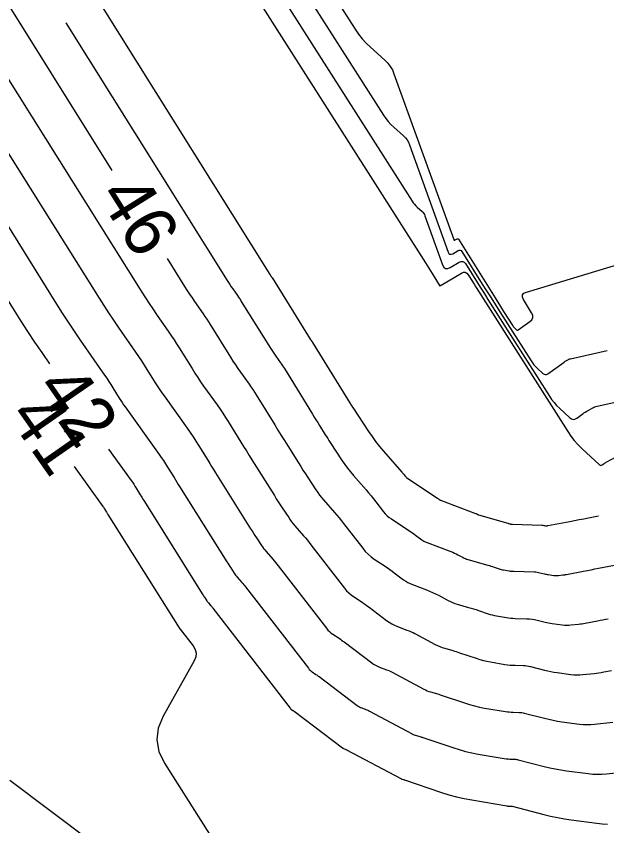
# Model space of a CAD drawing. Extents: x 2384780 to 2405861, y 547869 to 573706.
# Drawn here: x 2390269.11 to 2390291.85, y 552417.78 to 552448.97 of the extents above; entities that cross this region are included whole.
import ezdxf

# ---------------------------------------------------------------- set-up
doc = ezdxf.new("R2010")
doc.units = 0
doc.layers.add('Old_Level_60', color=7, linetype='Continuous')
doc.layers.add('Old_Level_61', color=7, linetype='Continuous')

msp = doc.modelspace()

# ---------------------------------------------------------------- linework, layer by layer
at = {"layer": 'Old_Level_60'}
for points in [[(2390253.77725, 552473.1685), (2390260.52775, 552462.32375), (2390261.27025, 552461.1375), (2390262.01875, 552459.95525), (2390262.77325, 552458.77675), (2390263.53375, 552457.602), (2390266.028, 552453.771), (2390266.5605, 552452.949), (2390267.0895, 552452.1245), (2390267.61475, 552451.29775), (2390268.13625, 552450.4685), (2390272.793, 552443.0285)], [(2390250.31025, 552466.684), (2390252.179, 552463.68175), (2390252.581, 552463.0395), (2390252.98625, 552462.39925), (2390253.395, 552461.761), (2390253.80675, 552461.125), (2390266.32625, 552441.895), (2390266.7035, 552441.31275), (2390267.078, 552440.729), (2390267.45, 552440.14325), (2390267.8195, 552439.556), (2390269.02175, 552437.635), (2390269.28175, 552437.225), (2390269.54675, 552436.818), (2390269.8165, 552436.4145), (2390270.09075, 552436.01375), (2390270.38925, 552435.58375)], [(2390270.10525, 552462.66075), (2390284.862, 552439.46575), (2390284.9265, 552439.36425), (2390284.99075, 552439.2625), (2390285.055, 552439.1605), (2390285.11875, 552439.0585), (2390285.40875, 552438.5945), (2390285.41275, 552438.5895), (2390285.4175, 552438.587), (2390285.42275, 552438.587), (2390285.42875, 552438.58925), (2390285.449, 552438.601), (2390285.4535, 552438.60325), (2390285.45775, 552438.60575), (2390285.462, 552438.6085), (2390285.46625, 552438.611), (2390286.24725, 552439.07425), (2390286.32525, 552439.10675), (2390286.3955, 552439.107), (2390286.458, 552439.0745), (2390286.5125, 552439.01), (2390286.67775, 552438.7455), (2390286.71325, 552438.689), (2390286.74875, 552438.6325), (2390286.7845, 552438.576), (2390286.82025, 552438.5195), (2390290.3455, 552432.967), (2390290.465, 552432.7915), (2390290.595, 552432.625), (2390290.73575, 552432.46725), (2390290.887, 552432.31825), (2390291.57175, 552431.68675), (2390291.59525, 552431.67025), (2390291.61925, 552431.664), (2390291.644, 552431.6675), (2390291.66925, 552431.681), (2390291.7525, 552431.74125), (2390291.7705, 552431.754), (2390291.789, 552431.766), (2390291.80775, 552431.77775), (2390291.82675, 552431.7885), (2390292.20225, 552431.9965)], [(2390267.22275, 552457.6375), (2390278.8745, 552439.021), (2390278.884, 552439.006), (2390278.8935, 552438.99125), (2390278.9035, 552438.9765), (2390278.9135, 552438.962), (2390278.9465, 552438.9145), (2390278.9535, 552438.90425), (2390278.96025, 552438.89375), (2390278.967, 552438.8835), (2390278.97375, 552438.873), (2390280.4295, 552436.53275), (2390280.438, 552436.51925), (2390280.4465, 552436.506), (2390280.4555, 552436.493), (2390280.4645, 552436.48025), (2390280.4945, 552436.43825), (2390280.50075, 552436.429), (2390280.507, 552436.42), (2390280.513, 552436.41075), (2390280.519, 552436.40125), (2390281.96525, 552434.052), (2390281.97525, 552434.03575), (2390281.9855, 552434.0195), (2390281.9955, 552434.00325), (2390282.00575, 552433.987), (2390282.039, 552433.93375), (2390282.04625, 552433.9225), (2390282.0535, 552433.911), (2390282.06075, 552433.89975), (2390282.068, 552433.8885), (2390282.6745, 552432.96725), (2390282.80775, 552432.7725), (2390282.94725, 552432.58225), (2390283.09325, 552432.397), (2390283.2455, 552432.21675), (2390283.9585, 552431.4015), (2390283.97775, 552431.37925), (2390283.9965, 552431.3565), (2390284.015, 552431.33375), (2390284.03325, 552431.3105), (2390284.09225, 552431.23425), (2390284.10525, 552431.2185), (2390284.11975, 552431.204), (2390284.13525, 552431.19075), (2390284.15175, 552431.17875), (2390285.32575, 552430.401), (2390285.337, 552430.3935), (2390285.348, 552430.38575), (2390285.359, 552430.37775), (2390285.37, 552430.36975), (2390285.40525, 552430.343), (2390285.413, 552430.3375), (2390285.421, 552430.33275), (2390285.4295, 552430.3285), (2390285.43825, 552430.32475)], [(2390280.1985, 552451.53925), (2390282.15225, 552448.472), (2390282.282, 552448.28275), (2390282.42375, 552448.10375), (2390282.57725, 552447.935), (2390282.743, 552447.77625), (2390283.30375, 552447.2745), (2390283.41575, 552447.1615), (2390283.51125, 552447.0375), (2390283.5905, 552446.9025), (2390283.65325, 552446.75625), (2390285.9515, 552440.37275), (2390285.96175, 552440.3535), (2390285.97525, 552440.3435), (2390285.992, 552440.3425), (2390286.012, 552440.351), (2390286.083, 552440.393), (2390286.0975, 552440.399), (2390286.1105, 552440.399), (2390286.122, 552440.393), (2390286.13225, 552440.381), (2390287.5485, 552438.11575), (2390287.62975, 552437.986), (2390287.711, 552437.8565), (2390287.79275, 552437.72725), (2390287.8745, 552437.598), (2390288.2245, 552437.047), (2390288.2415, 552437.022), (2390288.26025, 552436.99825), (2390288.28025, 552436.9755), (2390288.30175, 552436.95425), (2390288.375, 552436.887), (2390288.39075, 552436.87575), (2390288.407, 552436.8715), (2390288.42375, 552436.87375), (2390288.44075, 552436.883), (2390288.886, 552437.20575), (2390288.962, 552437.27875), (2390288.9985, 552437.3595), (2390288.99575, 552437.44825), (2390288.954, 552437.545), (2390288.643, 552438.053), (2390288.6, 552438.15275), (2390288.604, 552438.23475), (2390288.6555, 552438.2985), (2390288.754, 552438.3445), (2390299.14175, 552441.48375)], [(2390279.7755, 552450.61875), (2390283.25275, 552445.15925), (2390283.339, 552445.0335), (2390283.43325, 552444.9145), (2390283.53525, 552444.8025), (2390283.64525, 552444.697), (2390284.018, 552444.36375), (2390284.09225, 552444.2885), (2390284.15575, 552444.20625), (2390284.2085, 552444.11625), (2390284.25025, 552444.01925), (2390285.7385, 552439.8855), (2390285.76825, 552439.82925), (2390285.808, 552439.8), (2390285.857, 552439.7975), (2390285.91575, 552439.82175), (2390286.12375, 552439.945), (2390286.166, 552439.96275), (2390286.20425, 552439.96275), (2390286.238, 552439.94525), (2390286.2675, 552439.91), (2390287.05325, 552438.6535), (2390287.22175, 552438.3845), (2390287.39075, 552438.1155), (2390287.5605, 552437.847), (2390287.73025, 552437.57875), (2390288.9315, 552435.687), (2390288.98275, 552435.61175), (2390289.0385, 552435.5405), (2390289.09875, 552435.47275), (2390289.1635, 552435.409), (2390289.383, 552435.20675), (2390289.4305, 552435.1735), (2390289.47925, 552435.1605), (2390289.52925, 552435.1675), (2390289.5805, 552435.195), (2390290.2055, 552435.648), (2390290.2275, 552435.6635), (2390290.25025, 552435.67825), (2390290.273, 552435.69225), (2390290.2965, 552435.70575), (2390290.37375, 552435.7485), (2390290.3905, 552435.757), (2390290.40775, 552435.76425), (2390290.4255, 552435.77025), (2390290.44375, 552435.775), (2390291.8665, 552436.0885)], [(2390271.01725, 552448.72025), (2390277.23075, 552438.7925), (2390277.28275, 552438.7105), (2390277.33575, 552438.629), (2390277.38975, 552438.54825), (2390277.44475, 552438.46825), (2390277.6255, 552438.2075), (2390277.664, 552438.1515), (2390277.7015, 552438.095), (2390277.7385, 552438.038), (2390277.77475, 552437.9805), (2390278.89325, 552436.18225), (2390278.944, 552436.10225), (2390278.99625, 552436.02275), (2390279.0495, 552435.94425), (2390279.104, 552435.86675), (2390279.28425, 552435.6145), (2390279.3225, 552435.56025), (2390279.35975, 552435.50525), (2390279.396, 552435.4495), (2390279.43125, 552435.39325), (2390280.51175, 552433.638), (2390280.57925, 552433.52875), (2390280.64675, 552433.41975), (2390280.7145, 552433.31075), (2390280.7825, 552433.202), (2390281.00525, 552432.847), (2390281.053, 552432.771), (2390281.1015, 552432.6955), (2390281.15025, 552432.62), (2390281.19925, 552432.545), (2390281.6605, 552431.8445), (2390281.76175, 552431.69625), (2390281.86775, 552431.55175), (2390281.97875, 552431.411), (2390282.0945, 552431.27375), (2390282.57575, 552430.72375), (2390282.67275, 552430.61075), (2390282.76825, 552430.4965), (2390282.86175, 552430.381), (2390282.9535, 552430.26375), (2390283.25075, 552429.87875), (2390283.31725, 552429.79925), (2390283.38975, 552429.72625), (2390283.46775, 552429.65925), (2390283.55175, 552429.5985), (2390284.30175, 552429.10175), (2390284.361, 552429.06175), (2390284.4195, 552429.021), (2390284.47725, 552428.9795), (2390284.5345, 552428.937), (2390284.72, 552428.7965), (2390284.76075, 552428.76775), (2390284.80325, 552428.7425), (2390284.84725, 552428.72), (2390284.893, 552428.701), (2390285.8465, 552428.34125), (2390285.91275, 552428.315), (2390285.978, 552428.28675), (2390286.04225, 552428.25625), (2390286.1055, 552428.22375), (2390286.311, 552428.11425), (2390286.3555, 552428.092), (2390286.401, 552428.07225), (2390286.44725, 552428.05475), (2390286.49475, 552428.03975), (2390287.26725, 552427.8185), (2390287.3275, 552427.80075), (2390287.3875, 552427.7825), (2390287.44725, 552427.7635), (2390287.50675, 552427.7435), (2390287.701, 552427.67775), (2390287.74275, 552427.6645), (2390287.785, 552427.653), (2390287.82775, 552427.64325), (2390287.87075, 552427.63525), (2390288.084, 552427.5995), (2390288.12975, 552427.59275), (2390288.1755, 552427.5875), (2390288.2215, 552427.58375), (2390288.26775, 552427.58175), (2390289.05925, 552427.5595), (2390289.1135, 552427.5565), (2390289.167, 552427.5505), (2390289.22025, 552427.5415), (2390289.27325, 552427.5295), (2390289.445, 552427.48525), (2390289.482, 552427.4765), (2390289.519, 552427.4685), (2390289.5565, 552427.462), (2390289.594, 552427.45625), (2390289.80925, 552427.42725), (2390289.85525, 552427.4225), (2390289.9015, 552427.4205), (2390289.94775, 552427.42125), (2390289.994, 552427.425), (2390290.15675, 552427.443), (2390290.1915, 552427.44725), (2390290.22625, 552427.452), (2390290.261, 552427.4575), (2390290.2955, 552427.464)], [(2390268.75975, 552443.763), (2390272.3, 552438.10675), (2390272.4795, 552437.8235), (2390272.6625, 552437.5425), (2390272.84875, 552437.26375), (2390273.03825, 552436.98725), (2390273.702, 552436.03075), (2390273.81525, 552435.86525), (2390273.92625, 552435.69875), (2390274.03525, 552435.5305), (2390274.142, 552435.36125), (2390274.48775, 552434.80525), (2390274.56275, 552434.68675), (2390274.63975, 552434.56975), (2390274.7185, 552434.45375), (2390274.79925, 552434.339), (2390275.6895, 552433.0935), (2390275.8055, 552432.92825), (2390275.9185, 552432.76125), (2390276.0285, 552432.5925), (2390276.13575, 552432.4215), (2390276.48125, 552431.86025), (2390276.5555, 552431.74), (2390276.62975, 552431.62), (2390276.7045, 552431.5), (2390276.77925, 552431.3805), (2390278.13025, 552429.22525), (2390278.1865, 552429.136), (2390278.24325, 552429.04725), (2390278.3005, 552428.95875), (2390278.35825, 552428.8705), (2390278.5475, 552428.58275), (2390278.58925, 552428.522), (2390278.63275, 552428.4625), (2390278.67825, 552428.40475), (2390278.726, 552428.3485), (2390278.98425, 552428.053), (2390279.039, 552427.98925), (2390279.093, 552427.92475), (2390279.14575, 552427.8595), (2390279.19775, 552427.79325), (2390281.05475, 552425.38625), (2390281.10975, 552425.32075), (2390281.1695, 552425.2605), (2390281.234, 552425.20525), (2390281.3035, 552425.155), (2390281.5375, 552425), (2390281.5875, 552424.96625), (2390281.637, 552424.932), (2390281.68575, 552424.89675), (2390281.734, 552424.86075), (2390282.79975, 552424.0545), (2390282.87025, 552424.005), (2390282.94375, 552423.961), (2390283.02, 552423.92225), (2390283.0995, 552423.889), (2390283.36375, 552423.7895), (2390283.42, 552423.76725), (2390283.47525, 552423.74325), (2390283.53, 552423.71725), (2390283.58375, 552423.68975), (2390284.7975, 552423.042), (2390284.861, 552423.01025), (2390284.926, 552422.98175), (2390284.99225, 552422.957), (2390285.06025, 552422.93575), (2390285.28375, 552422.8715), (2390285.33175, 552422.8575), (2390285.37925, 552422.843), (2390285.42675, 552422.82775), (2390285.47425, 552422.812), (2390286.3635, 552422.51075), (2390286.555, 552422.45025), (2390286.7485, 552422.3975), (2390286.944, 552422.3525), (2390287.1415, 552422.31525), (2390287.94975, 552422.18), (2390288.021, 552422.1695), (2390288.0925, 552422.16125), (2390288.1645, 552422.1555), (2390288.2365, 552422.15225), (2390288.472, 552422.14575), (2390288.5225, 552422.143), (2390288.57225, 552422.13725), (2390288.62175, 552422.129), (2390288.671, 552422.11775), (2390289.44375, 552421.919), (2390289.61, 552421.879), (2390289.777, 552421.84375), (2390289.945, 552421.8135), (2390290.114, 552421.78825)], [(2390268.28975, 552441.6595), (2390270.65625, 552437.87825), (2390270.8785, 552437.528), (2390271.10475, 552437.1805), (2390271.335, 552436.8355), (2390271.5695, 552436.4935), (2390272.5075, 552435.1415), (2390272.5895, 552435.022), (2390272.66975, 552434.90125), (2390272.74875, 552434.77975), (2390272.826, 552434.657), (2390273.07625, 552434.25475), (2390273.1305, 552434.169), (2390273.18625, 552434.08425), (2390273.24325, 552434.00025), (2390273.3015, 552433.91725), (2390274.608, 552432.08975), (2390274.69225, 552431.97), (2390274.77425, 552431.84875), (2390274.854, 552431.726), (2390274.932, 552431.602), (2390275.18275, 552431.1945), (2390275.23675, 552431.10725), (2390275.29075, 552431.02), (2390275.345, 552430.933), (2390275.39925, 552430.846), (2390277.21325, 552427.952), (2390277.2515, 552427.8915), (2390277.29025, 552427.831), (2390277.329, 552427.77075), (2390277.36825, 552427.71075), (2390277.497, 552427.51525), (2390277.5255, 552427.47375), (2390277.555, 552427.4335), (2390277.586, 552427.394), (2390277.6185, 552427.35575), (2390277.794, 552427.15475), (2390277.83125, 552427.1115), (2390277.868, 552427.06775), (2390277.904, 552427.02325), (2390277.93925, 552426.97825), (2390280.357, 552423.84475), (2390280.39025, 552423.80525), (2390280.4265, 552423.7685), (2390280.4655, 552423.735), (2390280.5075, 552423.70475), (2390280.6495, 552423.6105), (2390280.67975, 552423.59025), (2390280.70975, 552423.56925), (2390280.7395, 552423.548), (2390280.76875, 552423.52625), (2390282.23375, 552422.41775), (2390282.27625, 552422.388), (2390282.3205, 552422.36125), (2390282.36675, 552422.338), (2390282.41475, 552422.318), (2390282.57425, 552422.25775), (2390282.60825, 552422.24425), (2390282.64175, 552422.22975), (2390282.67475, 552422.21425), (2390282.707, 552422.1975), (2390284.3545, 552421.3185), (2390284.39325, 552421.299), (2390284.433, 552421.28175), (2390284.4735, 552421.2665), (2390284.515, 552421.2535), (2390284.65175, 552421.21425), (2390284.681, 552421.20575), (2390284.71, 552421.19675), (2390284.739, 552421.1875), (2390284.768, 552421.178), (2390285.918, 552420.7885), (2390286.15925, 552420.712), (2390286.403, 552420.6455), (2390286.64925, 552420.589), (2390286.898, 552420.54225), (2390287.9725, 552420.36225), (2390288.0185, 552420.3555), (2390288.06475, 552420.35025), (2390288.111, 552420.3465), (2390288.1575, 552420.34425), (2390288.30975, 552420.34), (2390288.34225, 552420.33825), (2390288.37425, 552420.33475)], [(2390274.915, 552439.63775), (2390275.58725, 552438.56375), (2390275.68175, 552438.41475), (2390275.778, 552438.267), (2390275.876, 552438.12025), (2390275.97575, 552437.9745), (2390276.3045, 552437.50075), (2390276.3745, 552437.39875), (2390276.443, 552437.296), (2390276.51025, 552437.19225), (2390276.576, 552437.08775), (2390277.35725, 552435.832), (2390277.45025, 552435.685), (2390277.54575, 552435.5395), (2390277.6435, 552435.39575), (2390277.7435, 552435.25325), (2390278.074, 552434.791), (2390278.144, 552434.69125), (2390278.21225, 552434.59025), (2390278.27875, 552434.48825), (2390278.3435, 552434.38525), (2390279.0585, 552433.22375), (2390279.183, 552433.02175), (2390279.30825, 552432.82), (2390279.4335, 552432.6185), (2390279.5595, 552432.41725), (2390279.97125, 552431.76025), (2390280.06, 552431.61975), (2390280.14925, 552431.47975), (2390280.2395, 552431.34025), (2390280.3305, 552431.20125), (2390280.64625, 552430.7215), (2390280.7155, 552430.62), (2390280.78825, 552430.52125), (2390280.86425, 552430.42475), (2390280.9435, 552430.33075), (2390281.36525, 552429.8485), (2390281.455, 552429.7445), (2390281.54275, 552429.639), (2390281.62925, 552429.5325), (2390281.71375, 552429.4245), (2390282.45075, 552428.46925), (2390282.549, 552428.35225), (2390282.65575, 552428.24425), (2390282.771, 552428.1455), (2390282.895, 552428.056), (2390283.31375, 552427.7785), (2390283.403, 552427.7185), (2390283.49125, 552427.657), (2390283.5785, 552427.59425), (2390283.66475, 552427.53), (2390284.02475, 552427.2575), (2390284.1035, 552427.20225), (2390284.18575, 552427.153), (2390284.27125, 552427.10975), (2390284.36, 552427.0725), (2390284.91, 552426.865), (2390285.02675, 552426.81875), (2390285.14225, 552426.76875), (2390285.25575, 552426.715), (2390285.36775, 552426.6575), (2390285.74525, 552426.45625), (2390285.827, 552426.41525), (2390285.9105, 552426.37875), (2390285.996, 552426.34675), (2390286.08325, 552426.31925), (2390286.528, 552426.192), (2390286.623, 552426.164), (2390286.71775, 552426.135), (2390286.81225, 552426.105), (2390286.90625, 552426.07375), (2390287.27825, 552425.94775), (2390287.35825, 552425.92225), (2390287.43925, 552425.90025), (2390287.521, 552425.8815), (2390287.6035, 552425.866), (2390287.98425, 552425.80225), (2390288.066, 552425.79), (2390288.148, 552425.7805), (2390288.23025, 552425.774), (2390288.313, 552425.77025), (2390288.77325, 552425.7575), (2390288.871, 552425.752), (2390288.96825, 552425.74125), (2390289.0645, 552425.72475), (2390289.16, 552425.703), (2390289.47075, 552425.62325), (2390289.53775, 552425.607), (2390289.60475, 552425.593), (2390289.6725, 552425.58075), (2390289.7405, 552425.5705), (2390290.12975, 552425.518), (2390290.21325, 552425.50925), (2390290.29675, 552425.50575), (2390290.38025, 552425.50725), (2390290.464, 552425.514), (2390290.7585, 552425.5465), (2390290.8215, 552425.554), (2390290.8845, 552425.563), (2390290.947, 552425.573), (2390291.0095, 552425.58425)], [(2390272.663, 552432.294), (2390273.5265, 552431.086), (2390273.579, 552431.0115), (2390273.63, 552430.936), (2390273.67975, 552430.8595), (2390273.72825, 552430.78225), (2390273.8845, 552430.5285), (2390273.918, 552430.47425), (2390273.9515, 552430.42), (2390273.98525, 552430.36575), (2390274.01925, 552430.31175), (2390276.2965, 552426.67875), (2390276.31675, 552426.64675), (2390276.337, 552426.61475), (2390276.35775, 552426.58275), (2390276.3785, 552426.551), (2390276.44675, 552426.4475), (2390276.4615, 552426.4255), (2390276.47725, 552426.40425), (2390276.49375, 552426.38325), (2390276.51075, 552426.363), (2390276.604, 552426.25675), (2390276.62375, 552426.23375), (2390276.643, 552426.2105), (2390276.662, 552426.187), (2390276.68075, 552426.16325), (2390279.659, 552422.3035), (2390279.6705, 552422.2895), (2390279.68325, 552422.27675), (2390279.697, 552422.265), (2390279.71175, 552422.25425), (2390279.7615, 552422.22125), (2390279.77225, 552422.214), (2390279.78275, 552422.20675), (2390279.793, 552422.19925), (2390279.80325, 552422.19175), (2390281.66775, 552420.78125), (2390281.68225, 552420.77075), (2390281.6975, 552420.76175), (2390281.7135, 552420.75375), (2390281.73, 552420.74675), (2390281.78475, 552420.726), (2390281.7965, 552420.7215), (2390281.808, 552420.7165), (2390281.81925, 552420.711), (2390281.8305, 552420.7055), (2390283.9115, 552419.59475), (2390283.9255, 552419.58775), (2390283.94, 552419.5815), (2390283.95475, 552419.576), (2390283.96975, 552419.57125), (2390284.0195, 552419.557), (2390284.03025, 552419.55375), (2390284.04075, 552419.5505), (2390284.0515, 552419.54725), (2390284.062, 552419.54375), (2390285.47975, 552419.0635), (2390285.76725, 552418.9725), (2390286.0575, 552418.89325), (2390286.351, 552418.82575), (2390286.64725, 552418.77025), (2390287.99525, 552418.5445), (2390288.016, 552418.5415), (2390288.03675, 552418.539), (2390288.05775, 552418.5375), (2390288.07875, 552418.5365), (2390288.14725, 552418.5345), (2390288.16175, 552418.53375), (2390288.17625, 552418.532), (2390288.19075, 552418.52975), (2390288.205, 552418.5265), (2390289.42375, 552418.21325), (2390289.6855, 552418.15), (2390289.949, 552418.0945), (2390290.214, 552418.047), (2390290.48025, 552418.007), (2390291.45825, 552417.875), (2390291.668, 552417.85325), (2390291.87775, 552417.84425)], [(2390271.34225, 552431.625), (2390272.445, 552430.0825), (2390272.4655, 552430.053), (2390272.48575, 552430.02325), (2390272.50525, 552429.99325), (2390272.5245, 552429.96275), (2390272.586, 552429.86275), (2390272.59925, 552429.8415), (2390272.6125, 552429.82), (2390272.62575, 552429.79875), (2390272.639, 552429.77725), (2390275.3795, 552425.4055), (2390275.38175, 552425.402), (2390275.384, 552425.3985), (2390275.38625, 552425.39475), (2390275.3885, 552425.39125), (2390275.39625, 552425.37975), (2390275.39775, 552425.37725), (2390275.3995, 552425.375), (2390275.4015, 552425.3725), (2390275.40325, 552425.37025), (2390275.41375, 552425.3585), (2390275.416, 552425.356), (2390275.418, 552425.35325), (2390275.42025, 552425.35075), (2390275.42225, 552425.348), (2390275.9145, 552424.71025), (2390275.99625, 552424.57175), (2390276.0305, 552424.43), (2390276.0175, 552424.2845), (2390275.95725, 552424.1355), (2390274.76425, 552421.99575), (2390274.57575, 552421.53925), (2390274.52125, 552421.08625), (2390274.601, 552420.637), (2390274.81475, 552420.19175), (2390278.43675, 552414.47075)], [(2390285.43825, 552430.32475), (2390286.78975, 552429.815), (2390286.80175, 552429.81), (2390286.81375, 552429.805), (2390286.8255, 552429.79925), (2390286.83725, 552429.7935), (2390286.87475, 552429.77325), (2390286.88275, 552429.76925), (2390286.89125, 552429.76575), (2390286.89975, 552429.7625), (2390286.90825, 552429.75975), (2390288.035, 552429.43675), (2390288.04625, 552429.4335), (2390288.05725, 552429.43025), (2390288.06825, 552429.42675), (2390288.07925, 552429.423), (2390288.11525, 552429.41075), (2390288.123, 552429.4085), (2390288.13075, 552429.40625), (2390288.13875, 552429.4045), (2390288.14675, 552429.403), (2390288.186, 552429.3965), (2390288.1945, 552429.395), (2390288.203, 552429.39425), (2390288.2115, 552429.3935), (2390288.22, 552429.393), (2390289.3455, 552429.36175), (2390289.35575, 552429.36125), (2390289.366, 552429.36), (2390289.37625, 552429.35825), (2390289.38625, 552429.356), (2390289.419, 552429.3475), (2390289.42625, 552429.34575), (2390289.43325, 552429.34425), (2390289.4405, 552429.343), (2390289.4475, 552429.342), (2390289.48875, 552429.3365), (2390289.4975, 552429.3355), (2390289.50625, 552429.33525), (2390289.515, 552429.33525), (2390289.524, 552429.336), (2390289.555, 552429.3395), (2390289.56175, 552429.34025), (2390289.56825, 552429.34125), (2390289.575, 552429.34225), (2390289.5815, 552429.3435), (2390290.42125, 552429.5045), (2390290.60125, 552429.539), (2390290.78125, 552429.5735), (2390290.961, 552429.608), (2390291.141, 552429.6425), (2390291.52325, 552429.71575)], [(2390290.2955, 552427.464), (2390290.95675, 552427.59075), (2390291.09825, 552427.61775), (2390291.24, 552427.645), (2390291.38175, 552427.67225), (2390291.52325, 552427.6995), (2390292.149, 552427.8195)], [(2390291.0095, 552425.58425), (2390291.492, 552425.677), (2390291.5955, 552425.69675), (2390291.69875, 552425.7165), (2390291.80225, 552425.7365), (2390291.9055, 552425.75625)], [(2390290.114, 552421.78825), (2390290.795, 552421.6965), (2390290.941, 552421.68125), (2390291.08725, 552421.675), (2390291.2335, 552421.67775), (2390291.37975, 552421.68925), (2390292.07525, 552421.766)], [(2390288.37425, 552420.33475), (2390288.40625, 552420.32925), (2390288.438, 552420.322), (2390289.43375, 552420.06625), (2390289.64775, 552420.0145), (2390289.863, 552419.96925), (2390290.0795, 552419.93025), (2390290.297, 552419.8975), (2390291.12675, 552419.78575), (2390291.3045, 552419.76725), (2390291.4825, 552419.7595), (2390291.6605, 552419.763), (2390291.83875, 552419.777), (2390292.794, 552419.8825)]]:
    msp.add_lwpolyline(points, dxfattribs=at)
at = {"layer": 'Old_Level_61'}
for points in [[(2390272.17525, 552460.96725), (2390284.3535, 552441.8465), (2390284.396, 552441.78425), (2390284.44275, 552441.7255), (2390284.49325, 552441.66975), (2390284.54775, 552441.61775), (2390284.732, 552441.45275), (2390284.769, 552441.4155), (2390284.8005, 552441.37475), (2390284.8265, 552441.33025), (2390284.847, 552441.28225), (2390285.52525, 552439.39825), (2390285.575, 552439.305), (2390285.6405, 552439.25625), (2390285.722, 552439.25225), (2390285.8195, 552439.2925), (2390286.16425, 552439.49725), (2390286.2345, 552439.5265), (2390286.29775, 552439.5265), (2390286.354, 552439.4975), (2390286.403, 552439.43925), (2390286.8695, 552438.69325), (2390286.9695, 552438.5335), (2390287.06975, 552438.374), (2390287.1705, 552438.2145), (2390287.27125, 552438.0555), (2390289.6385, 552434.327), (2390289.72375, 552434.20175), (2390289.81675, 552434.08275), (2390289.91725, 552433.97), (2390290.02525, 552433.86375)], [(2390268.61775, 552446.84475), (2390273.9435, 552438.33525), (2390274.08075, 552438.11925), (2390274.22025, 552437.90475), (2390274.36225, 552437.692), (2390274.507, 552437.48075), (2390274.98375, 552436.794), (2390275.085, 552436.64625), (2390275.18425, 552436.497), (2390275.28175, 552436.34675), (2390275.37725, 552436.19525), (2390275.87525, 552435.39475), (2390275.98325, 552435.22425), (2390276.094, 552435.0555), (2390276.2075, 552434.8885), (2390276.3235, 552434.72325), (2390276.846, 552433.99225), (2390276.95675, 552433.83475), (2390277.0645, 552433.67525), (2390277.1695, 552433.514), (2390277.27175, 552433.351), (2390277.7595, 552432.559), (2390277.864, 552432.3895), (2390277.969, 552432.22), (2390278.07425, 552432.051), (2390278.18, 552431.882), (2390279.04725, 552430.4985), (2390279.1215, 552430.38075), (2390279.19625, 552430.2635), (2390279.27175, 552430.14675), (2390279.348, 552430.03025), (2390279.598, 552429.6505), (2390279.653, 552429.57025), (2390279.7105, 552429.49175), (2390279.7705, 552429.4155), (2390279.8335, 552429.34125), (2390280.1745, 552428.95125), (2390280.24675, 552428.86725), (2390280.318, 552428.782), (2390280.38775, 552428.69575), (2390280.45625, 552428.60825), (2390281.75275, 552426.92775), (2390281.8295, 552426.8365), (2390281.91275, 552426.75225), (2390282.0025, 552426.67525), (2390282.09925, 552426.6055), (2390282.42575, 552426.38925), (2390282.49525, 552426.3425), (2390282.564, 552426.2945), (2390282.632, 552426.2455), (2390282.6995, 552426.19525), (2390283.36575, 552425.69125), (2390283.46425, 552425.622), (2390283.56675, 552425.5605), (2390283.6735, 552425.50675), (2390283.78425, 552425.46025), (2390284.15325, 552425.321), (2390284.2315, 552425.29), (2390284.309, 552425.2565), (2390284.38525, 552425.2205), (2390284.46025, 552425.182), (2390285.2405, 552424.7655), (2390285.32875, 552424.72125), (2390285.419, 552424.682), (2390285.51125, 552424.6475), (2390285.60525, 552424.61775), (2390285.916, 552424.52875), (2390285.9825, 552424.50925), (2390286.04875, 552424.489), (2390286.1145, 552424.468), (2390286.18025, 552424.44625), (2390286.818, 552424.23025), (2390286.95525, 552424.18675), (2390287.094, 552424.149), (2390287.234, 552424.11675), (2390287.37575, 552424.09), (2390287.927, 552423.99775), (2390288.0235, 552423.9835), (2390288.1205, 552423.97225), (2390288.21775, 552423.9645), (2390288.31525, 552423.96025), (2390288.6345, 552423.95125), (2390288.70275, 552423.9475), (2390288.77025, 552423.93975), (2390288.8375, 552423.9285), (2390288.904, 552423.91325), (2390289.45375, 552423.772), (2390289.572, 552423.7435), (2390289.691, 552423.7185), (2390289.8105, 552423.697), (2390289.93075, 552423.679), (2390290.4635, 552423.607), (2390290.57775, 552423.59525), (2390290.692, 552423.59025), (2390290.80625, 552423.5925), (2390290.92075, 552423.6015)], [(2390290.02525, 552433.86375), (2390290.41925, 552433.50025), (2390290.48425, 552433.455), (2390290.55075, 552433.43725), (2390290.619, 552433.447), (2390290.689, 552433.4845), (2390290.91975, 552433.65175), (2390290.96975, 552433.68675), (2390291.02075, 552433.72025), (2390291.07275, 552433.75225), (2390291.12575, 552433.7825), (2390291.30725, 552433.883), (2390291.34675, 552433.90325), (2390291.38725, 552433.92025), (2390291.429, 552433.93425), (2390291.47175, 552433.94525), (2390294.779, 552434.674)], [(2390290.92075, 552423.6015), (2390291.3565, 552423.6495), (2390291.4495, 552423.66075), (2390291.5425, 552423.67375), (2390291.635, 552423.68875), (2390291.7275, 552423.7055), (2390292.0285, 552423.76325)], [(2390268.86625, 552419.5365), (2390279.839, 552411.2725)]]:
    msp.add_lwpolyline(points, dxfattribs=at)

# ---------------------------------------------------------------- texts
at = {"layer": 'Old_Level_60'}
for s, rotation, p in [('46', 302.041811, (2390272.221, 552442.05725)), ('42', 304.650253, (2390269.80775, 552434.65525)), ('41', 304.960817, (2390268.75525, 552433.5625))]:
    msp.add_text(s, height=2, rotation=rotation, dxfattribs=at).set_placement(p)

doc.saveas('drawing.dxf')
